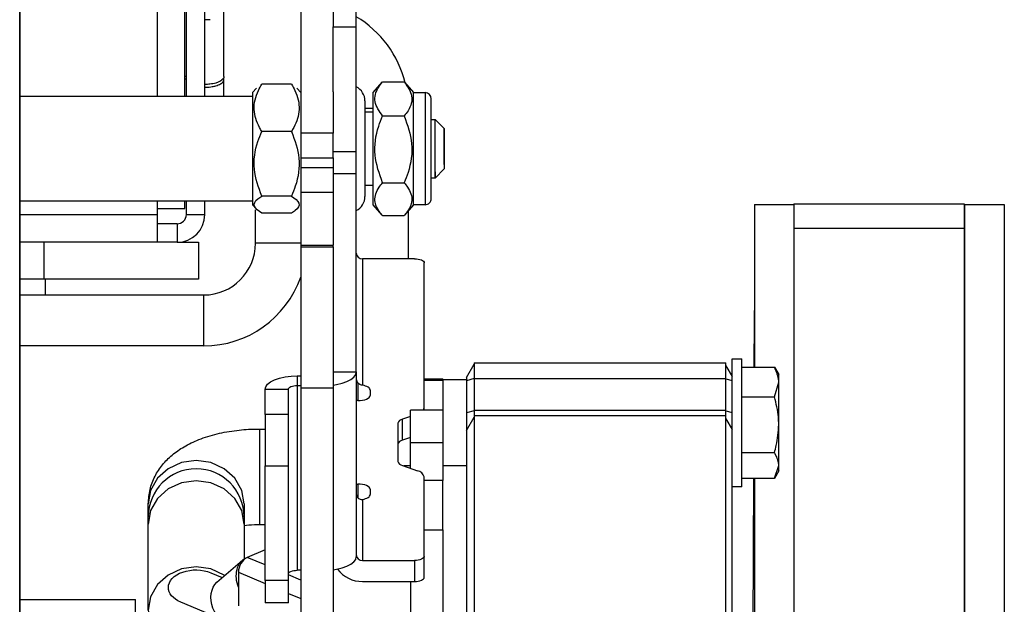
# Model space of a CAD drawing. Header units: inches. Extents: x 170 to 284, y 215 to 248.
# Tile 904 of 1056: x 227.2335 to 227.3411, y 245.1368 to 245.2006. Entities that reach past the tile are written whole.
import ezdxf

# ---------------------------------------------------------------- set-up
doc = ezdxf.new("R2010")
doc.units = ezdxf.units.IN
doc.header["$LTSCALE"] = 0.25
doc.header["$MEASUREMENT"] = 0
doc.layers.add('LH TOP OF HOOD', color=7, linetype='Continuous')

msp = doc.modelspace()

# ---------------------------------------------------------------- linework, layer by layer
at = {"layer": 'LH TOP OF HOOD'}
for p, q in [((227.2485510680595, 245.2654565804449), (227.2485510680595, 245.1922776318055)), ((227.2515800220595, 245.1922776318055), (227.2515800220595, 245.2654565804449)), ((227.2517486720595, 245.1922776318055), (227.2517486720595, 245.2654565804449)), ((227.2537657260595, 245.1922776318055), (227.2537657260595, 245.2654565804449)), ((227.2558569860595, 245.194442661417), (227.2558569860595, 245.2047988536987)), ((227.2335445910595, 244.9916141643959), (227.2335445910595, 245.2032667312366)), ((227.2335445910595, 245.2032667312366), (227.2335445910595, 244.9850336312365)), ((227.2642388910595, 245.2036422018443), (227.2642388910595, 245.188239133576)), ((227.2677805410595, 245.202250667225), (227.2677805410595, 245.1998714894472)), ((227.2703102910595, 245.1998714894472), (227.2703102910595, 245.202250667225)), ((227.2543648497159, 245.2006348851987), (227.2537657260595, 245.2006348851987)), ((227.2677805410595, 245.1998714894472), (227.2703102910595, 245.1998714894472)), ((227.2677805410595, 245.192771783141), (227.2677805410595, 245.1998714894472)), ((227.2703102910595, 245.1862099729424), (227.2703102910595, 245.1998714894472)), ((227.2515800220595, 245.194449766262), (227.2517486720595, 245.194449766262)), ((227.2517486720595, 245.1941438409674), (227.2515800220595, 245.1941438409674)), ((227.2558569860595, 245.1941509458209), (227.2558569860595, 245.1941367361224)), ((227.2558569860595, 245.1922776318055), (227.2558569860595, 245.1941367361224)), ((227.2632269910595, 245.1935965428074), (227.2599889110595, 245.1935965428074)), ((227.2721654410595, 245.1926657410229), (227.2731360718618, 245.1937981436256)), ((227.2731773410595, 245.1938457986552), (227.2755384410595, 245.1938457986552)), ((227.2755797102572, 245.1937981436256), (227.2765503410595, 245.1926657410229)), ((227.2335445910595, 245.1922776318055), (227.2589770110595, 245.1922776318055)), ((227.2335445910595, 245.1922776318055), (227.2589770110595, 245.1922776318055)), ((227.2589770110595, 245.1926657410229), (227.2593918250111, 245.1931496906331)), ((227.2589770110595, 245.1926657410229), (227.2593918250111, 245.1931496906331)), ((227.2589770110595, 245.1926657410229), (227.2589770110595, 245.1908704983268)), ((227.26382186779, 245.1931522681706), (227.2642388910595, 245.1926657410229)), ((227.26382186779, 245.1931522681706), (227.2642388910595, 245.1926657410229)), ((227.2677805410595, 245.192771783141), (227.2677805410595, 245.188239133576)), ((227.2721654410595, 245.180421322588), (227.2721654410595, 245.1926657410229)), ((227.2765503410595, 245.1926657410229), (227.2778152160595, 245.1926657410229)), ((227.2765503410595, 245.180421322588), (227.2765503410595, 245.1926657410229)), ((227.2778152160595, 245.1926657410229), (227.2778152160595, 245.180421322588)), ((227.2712547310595, 245.1917548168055), (227.2712547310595, 245.1813322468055)), ((227.2784898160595, 245.181095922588), (227.2784898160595, 245.1919911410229)), ((227.2589770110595, 245.1908704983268), (227.2589770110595, 245.180421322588)), ((227.2721654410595, 245.1909319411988), (227.2712547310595, 245.1909319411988)), ((227.2712547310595, 245.1905574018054), (227.2721654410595, 245.1905574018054)), ((227.2731773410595, 245.1901212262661), (227.2755384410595, 245.1901212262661)), ((227.2784898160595, 245.1897478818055), (227.2789114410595, 245.1897478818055)), ((227.2784898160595, 245.1897478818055), (227.2789114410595, 245.1897478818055)), ((227.2789114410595, 245.1897478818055), (227.2799233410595, 245.1887359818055)), ((227.2789114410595, 245.1897478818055), (227.2799233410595, 245.1887359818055)), ((227.2789114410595, 245.1833391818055), (227.2789114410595, 245.1897478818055)), ((227.2632269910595, 245.1884302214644), (227.2599889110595, 245.1884302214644)), ((227.2677805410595, 245.188239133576), (227.2642388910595, 245.188239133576)), ((227.2642388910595, 245.188239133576), (227.2642388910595, 245.1855496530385)), ((227.2677805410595, 245.1855496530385), (227.2677805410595, 245.188239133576)), ((227.2799233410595, 245.1848213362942), (227.2799233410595, 245.1887359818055)), ((227.2799233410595, 245.1887359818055), (227.2799233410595, 245.1843510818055)), ((227.2703102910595, 245.1862099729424), (227.2677805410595, 245.1862099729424)), ((227.2703102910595, 245.1838307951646), (227.2703102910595, 245.1862099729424)), ((227.2642388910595, 245.1855496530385), (227.2677805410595, 245.1855496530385)), ((227.2642388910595, 245.1855496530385), (227.2642388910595, 245.1844797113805)), ((227.2677805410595, 245.1855496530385), (227.2677805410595, 245.1844797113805)), ((227.2642388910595, 245.1844797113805), (227.2677805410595, 245.1844797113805)), ((227.2642388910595, 245.1844797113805), (227.2642388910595, 245.181790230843)), ((227.2677805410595, 245.1844797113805), (227.2677805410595, 245.181790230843)), ((227.2677805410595, 245.1838307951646), (227.2703102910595, 245.1838307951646)), ((227.2703102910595, 245.1621605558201), (227.2703102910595, 245.1838307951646)), ((227.2799233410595, 245.1843510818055), (227.2789114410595, 245.1833391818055)), ((227.2799233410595, 245.1843510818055), (227.2789114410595, 245.1833391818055)), ((227.2789114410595, 245.1840264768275), (227.2789114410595, 245.1833391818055)), ((227.2721654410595, 245.1825296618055), (227.2712547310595, 245.1825296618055)), ((227.2731773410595, 245.1828189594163), (227.2755384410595, 245.1828189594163)), ((227.2789114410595, 245.1833391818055), (227.2784898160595, 245.1833391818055)), ((227.2789114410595, 245.1833391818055), (227.2784898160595, 245.1833391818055)), ((227.2642388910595, 245.181790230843), (227.2677805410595, 245.181790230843)), ((227.2642388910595, 245.181790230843), (227.2642388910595, 245.176026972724)), ((227.2677805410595, 245.181790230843), (227.2677805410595, 245.176026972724)), ((227.2589770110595, 245.1808094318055), (227.2335445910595, 245.1808094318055)), ((227.2589770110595, 245.1808094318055), (227.2335445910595, 245.1808094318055)), ((227.2485510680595, 245.1808094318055), (227.2485510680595, 245.1800258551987)), ((227.2515800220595, 245.1800258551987), (227.2515800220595, 245.1808094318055)), ((227.2517486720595, 245.1793512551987), (227.2517486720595, 245.1808094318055)), ((227.2537657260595, 245.1793512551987), (227.2537657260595, 245.1808094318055)), ((227.2593918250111, 245.1799373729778), (227.2589770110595, 245.180421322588)), ((227.2593918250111, 245.1799373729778), (227.2589770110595, 245.180421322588)), ((227.2632269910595, 245.1813772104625), (227.2599889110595, 245.1813772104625)), ((227.2731360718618, 245.1792889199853), (227.2721654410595, 245.180421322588)), ((227.2765503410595, 245.180421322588), (227.2755797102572, 245.1792889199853)), ((227.2778152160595, 245.180421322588), (227.2765503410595, 245.180421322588)), ((227.3137983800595, 245.1804542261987), (227.3180989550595, 245.1804542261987)), ((227.3137983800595, 245.1804542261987), (227.3137983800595, 245.162686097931)), ((227.3180989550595, 245.1805354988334), (227.3367179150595, 245.1805354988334)), ((227.3180989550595, 245.1805354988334), (227.3180989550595, 245.1778840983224)), ((227.3367179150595, 245.1805354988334), (227.3367179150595, 245.1778840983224)), ((227.3367179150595, 245.1804521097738), (227.3367516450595, 245.1804542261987)), ((227.3367516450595, 245.1804542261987), (227.3410859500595, 245.1804542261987)), ((227.3367516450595, 245.1804542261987), (227.3367516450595, 245.1228206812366)), ((227.3410859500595, 245.1804542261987), (227.3410859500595, 245.1270369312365)), ((227.2335445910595, 245.1793512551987), (227.2485510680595, 245.1793512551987)), ((227.2485510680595, 245.1800258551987), (227.2485510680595, 245.1793512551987)), ((227.2485510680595, 245.1800258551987), (227.2515800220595, 245.1800258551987)), ((227.2485510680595, 245.1793512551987), (227.2485510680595, 245.1763223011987)), ((227.2517486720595, 245.1793512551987), (227.2537657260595, 245.1793512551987)), ((227.2592974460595, 245.176218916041), (227.2592974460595, 245.1798808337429)), ((227.2632269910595, 245.1794905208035), (227.2599889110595, 245.1794905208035)), ((227.2638751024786, 245.179996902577), (227.26382186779, 245.1799347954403)), ((227.2638751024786, 245.179996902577), (227.26382186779, 245.1799347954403)), ((227.2759830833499, 245.1797595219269), (227.2759830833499, 245.1745208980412)), ((227.2507367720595, 245.1783393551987), (227.2485510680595, 245.1783393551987)), ((227.2507367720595, 245.1783393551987), (227.2507367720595, 245.1763223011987)), ((227.2731773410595, 245.1792412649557), (227.2755384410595, 245.1792412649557)), ((227.3180989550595, 245.1778840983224), (227.3367179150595, 245.1778840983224)), ((227.3180989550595, 245.1778840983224), (227.3180989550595, 245.1221989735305)), ((227.3367179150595, 245.1778840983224), (227.3367179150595, 245.1221989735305)), ((227.2485510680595, 245.1763223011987), (227.2335445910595, 245.1763223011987)), ((227.2362058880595, 245.1722881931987), (227.2362058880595, 245.1763223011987)), ((227.2507367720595, 245.1763223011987), (227.2485510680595, 245.1763223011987)), ((227.2507367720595, 245.1763223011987), (227.2530708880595, 245.1763223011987)), ((227.2530708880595, 245.1763223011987), (227.2530708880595, 245.1722881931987)), ((227.2642388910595, 245.176218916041), (227.2592974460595, 245.176218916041)), ((227.2642388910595, 245.176026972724), (227.2677805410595, 245.176026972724)), ((227.2642388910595, 245.176026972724), (227.2642388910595, 245.1758373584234)), ((227.2677805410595, 245.1758373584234), (227.2677805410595, 245.176026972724)), ((227.2642388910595, 245.1758373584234), (227.2677805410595, 245.1758373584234)), ((227.2642388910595, 245.1758373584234), (227.2642388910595, 245.1604342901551)), ((227.2677805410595, 245.1758373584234), (227.2677805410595, 245.1604342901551)), ((227.2766768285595, 245.1745208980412), (227.2709848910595, 245.1745208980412)), ((227.2709848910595, 245.1745208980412), (227.2709848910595, 245.160706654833)), ((227.2777308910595, 245.1582603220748), (227.2777308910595, 245.1740754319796)), ((227.2362058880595, 245.1722881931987), (227.2335445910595, 245.1722881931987)), ((227.2530708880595, 245.1722881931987), (227.2362058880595, 245.1722881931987)), ((227.2363104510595, 245.1722881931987), (227.2363104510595, 245.170569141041)), ((227.2335445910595, 245.170569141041), (227.2536476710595, 245.170569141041)), ((227.2536476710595, 245.165003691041), (227.2536476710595, 245.170569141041)), ((227.3137737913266, 245.168857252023), (227.3137693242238, 245.1678416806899)), ((227.3137693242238, 245.1678416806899), (227.3137462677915, 245.162686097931)), ((227.2536476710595, 245.165003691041), (227.2335445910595, 245.165003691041)), ((227.2831951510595, 245.1631699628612), (227.3106851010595, 245.1631699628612)), ((227.2831951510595, 245.1631699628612), (227.2831951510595, 245.1614627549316)), ((227.3106851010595, 245.1614627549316), (227.3106851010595, 245.1631699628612)), ((227.3113597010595, 245.1635974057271), (227.3124053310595, 245.1635974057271)), ((227.3113597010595, 245.1616642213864), (227.3113597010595, 245.1635974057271)), ((227.3124053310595, 245.156329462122), (227.3124053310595, 245.1635974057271)), ((227.2677805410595, 245.1621605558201), (227.2703102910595, 245.1621605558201)), ((227.2703102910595, 245.1621605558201), (227.2703102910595, 245.1419845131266)), ((227.2823519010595, 245.1615407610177), (227.2831951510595, 245.1630013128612)), ((227.3106851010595, 245.1628326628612), (227.3113597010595, 245.1616642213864)), ((227.3124053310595, 245.162686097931), (227.3159829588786, 245.162686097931)), ((227.3159800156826, 245.1626962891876), (227.3164529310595, 245.1618771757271)), ((227.3159829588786, 245.162686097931), (227.3160258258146, 245.1625574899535)), ((227.2638678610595, 245.161747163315), (227.2638678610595, 245.1606780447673)), ((227.2638678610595, 245.161747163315), (227.2642388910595, 245.161747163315)), ((227.2777308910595, 245.1614118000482), (227.2797546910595, 245.1614118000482)), ((227.2777308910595, 245.161253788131), (227.2797546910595, 245.161253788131)), ((227.2797546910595, 245.161253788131), (227.2797546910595, 245.1614118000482)), ((227.2797546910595, 245.1613374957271), (227.2823519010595, 245.1613374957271)), ((227.2797546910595, 245.161253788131), (227.2797546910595, 245.1579886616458)), ((227.2823519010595, 245.1615407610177), (227.2823519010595, 245.1612078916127)), ((227.2831951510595, 245.161436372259), (227.2823519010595, 245.1612078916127)), ((227.2823519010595, 245.1612078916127), (227.2823519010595, 245.1577017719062)), ((227.2831951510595, 245.1614627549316), (227.3106851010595, 245.1614627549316)), ((227.2831951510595, 245.1614627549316), (227.2831951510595, 245.157956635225)), ((227.3106851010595, 245.157956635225), (227.3106851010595, 245.1614627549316)), ((227.3106851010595, 245.1614099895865), (227.3113597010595, 245.1612272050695)), ((227.3113597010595, 245.1612272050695), (227.3113597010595, 245.1616642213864)), ((227.3113597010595, 245.1585655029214), (227.3113597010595, 245.1612272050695)), ((227.3159829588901, 245.1594352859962), (227.3164529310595, 245.1610606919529)), ((227.3164529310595, 245.1610606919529), (227.3164529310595, 245.1618771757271)), ((227.3164529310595, 245.1563998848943), (227.3164529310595, 245.1610606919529)), ((227.2603599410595, 245.1602646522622), (227.2628896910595, 245.1602646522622)), ((227.2603599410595, 245.1575272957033), (227.2603599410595, 245.1602646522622)), ((227.2628896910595, 245.1575272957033), (227.2628896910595, 245.1602646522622)), ((227.2638678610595, 245.1606780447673), (227.2638678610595, 245.1405020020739)), ((227.2638678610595, 245.1606780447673), (227.2642388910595, 245.1606780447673)), ((227.2642388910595, 245.1604342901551), (227.2677805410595, 245.1604342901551)), ((227.2642388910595, 245.1604342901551), (227.2642388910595, 245.1281146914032)), ((227.2677805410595, 245.1604342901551), (227.2677805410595, 245.1281146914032)), ((227.2704789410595, 245.1609552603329), (227.2704789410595, 245.1590376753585)), ((227.2718281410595, 245.160178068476), (227.2718281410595, 245.1596078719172)), ((227.2704789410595, 245.1590376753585), (227.2703102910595, 245.1590376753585)), ((227.3124053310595, 245.1594352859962), (227.3159829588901, 245.1594352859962)), ((227.2797546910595, 245.1579886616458), (227.2762130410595, 245.1579886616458)), ((227.2762130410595, 245.1544249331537), (227.2762130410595, 245.1579886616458)), ((227.2777308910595, 245.1579886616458), (227.2777308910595, 245.1582603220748)), ((227.2797546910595, 245.1579886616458), (227.2797546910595, 245.1544249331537)), ((227.2831951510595, 245.1579302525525), (227.2823519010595, 245.1577017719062)), ((227.3106851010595, 245.157956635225), (227.2831951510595, 245.157956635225)), ((227.2831951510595, 245.157956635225), (227.2831951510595, 245.1573939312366)), ((227.3106851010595, 245.1573939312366), (227.3106851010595, 245.157956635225)), ((227.3106851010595, 245.1579038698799), (227.3113597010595, 245.1577210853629)), ((227.3113597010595, 245.157300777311), (227.3113597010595, 245.1585655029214)), ((227.2628896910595, 245.1575272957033), (227.2603599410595, 245.1575272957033)), ((227.2603599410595, 245.1575272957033), (227.2603599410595, 245.1519242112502)), ((227.2628896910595, 245.1519242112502), (227.2628896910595, 245.1575272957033)), ((227.2762130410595, 245.1573066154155), (227.2753457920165, 245.1569990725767)), ((227.2753457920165, 245.1547063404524), (227.2753457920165, 245.1569990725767)), ((227.2823519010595, 245.1577017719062), (227.2823519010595, 245.1557647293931)), ((227.2823519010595, 245.1557647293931), (227.2831951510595, 245.1572252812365)), ((227.2831951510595, 245.1573939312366), (227.3106851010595, 245.1573939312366)), ((227.2831951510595, 245.1573939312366), (227.2831951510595, 245.0758616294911)), ((227.3106851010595, 245.0758616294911), (227.3106851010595, 245.1573939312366)), ((227.3106851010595, 245.1570566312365), (227.3113597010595, 245.1558881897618)), ((227.3113597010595, 245.1558881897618), (227.3113597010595, 245.157300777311)), ((227.2597795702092, 245.1559312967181), (227.2603599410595, 245.1559312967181)), ((227.2597795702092, 245.1484936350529), (227.2597795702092, 245.1559312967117)), ((227.2748638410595, 245.1565622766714), (227.2748638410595, 245.1523899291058)), ((227.2823519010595, 245.1557647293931), (227.2823519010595, 245.0763327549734)), ((227.3113597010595, 245.0762970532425), (227.3113597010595, 245.1558881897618)), ((227.3124053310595, 245.1496331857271), (227.3124053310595, 245.156329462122)), ((227.3164529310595, 245.151954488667), (227.3164529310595, 245.1563998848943)), ((227.2762130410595, 245.1550138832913), (227.2753457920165, 245.1547063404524)), ((227.2797546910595, 245.1544249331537), (227.2762130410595, 245.1544249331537)), ((227.2762130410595, 245.1516455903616), (227.2762130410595, 245.1544249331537)), ((227.2797546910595, 245.1544249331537), (227.2797546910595, 245.15029801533)), ((227.3124053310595, 245.1533644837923), (227.3159829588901, 245.1533644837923)), ((227.2603599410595, 245.1519242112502), (227.2628896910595, 245.1519242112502)), ((227.2603599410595, 245.1393906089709), (227.2603599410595, 245.1519242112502)), ((227.2628896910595, 245.1393906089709), (227.2628896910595, 245.1519242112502)), ((227.2753457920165, 245.1519531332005), (227.2769778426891, 245.1513743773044)), ((227.2762130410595, 245.1518930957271), (227.2755150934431, 245.1518930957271)), ((227.2823519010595, 245.1518930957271), (227.2797546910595, 245.1518930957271)), ((227.3164529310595, 245.1513534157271), (227.3159800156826, 245.1505343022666)), ((227.3159829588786, 245.1505444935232), (227.3164529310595, 245.151954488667)), ((227.3164529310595, 245.1513534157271), (227.3164529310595, 245.151954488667)), ((227.2777308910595, 245.1420212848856), (227.2777308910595, 245.1506918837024)), ((227.2797546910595, 245.15029801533), (227.2777308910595, 245.15029801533)), ((227.2797546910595, 245.144919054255), (227.2797546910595, 245.15029801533)), ((227.3124053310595, 245.1505444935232), (227.3159829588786, 245.1505444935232)), ((227.3136919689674, 245.1505444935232), (227.3135288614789, 245.1140724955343)), ((227.3137983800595, 245.1505444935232), (227.3137983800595, 245.1046908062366)), ((227.2703102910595, 245.1499145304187), (227.2704789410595, 245.1499145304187)), ((227.2704789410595, 245.1499145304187), (227.2704789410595, 245.1484109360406)), ((227.2718281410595, 245.1493443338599), (227.2718281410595, 245.1487741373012)), ((227.3124053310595, 245.1496331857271), (227.3113597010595, 245.1496331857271)), ((227.2597795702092, 245.1454750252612), (227.2597795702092, 245.1484936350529)), ((227.2709848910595, 245.1482455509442), (227.2709848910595, 245.1415758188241)), ((227.2475908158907, 245.1463562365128), (227.2475908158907, 245.1477614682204)), ((227.2580471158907, 245.1477614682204), (227.2580471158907, 245.1463562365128)), ((227.2475908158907, 245.1455480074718), (227.2475908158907, 245.1463562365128)), ((227.2580471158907, 245.1463562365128), (227.2580471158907, 245.1455480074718)), ((227.2475908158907, 245.1361464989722), (227.2475908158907, 245.1455480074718)), ((227.2580471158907, 245.1455480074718), (227.2580471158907, 245.1417284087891)), ((227.2603599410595, 245.1454749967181), (227.2597795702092, 245.1454749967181)), ((227.2777308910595, 245.144919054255), (227.2797546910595, 245.144919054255)), ((227.2797546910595, 245.144919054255), (227.2797546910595, 245.1356984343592)), ((227.2603599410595, 245.1427371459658), (227.2583981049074, 245.1419080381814)), ((227.2603599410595, 245.141078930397), (227.2583981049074, 245.1419080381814)), ((227.2777308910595, 245.1397285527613), (227.2777308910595, 245.1420212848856)), ((227.2550946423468, 245.1392051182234), (227.2578624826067, 245.1415945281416)), ((227.2709848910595, 245.1415758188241), (227.2766768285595, 245.1415758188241)), ((227.2766768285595, 245.1415758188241), (227.2766768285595, 245.1392830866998)), ((227.254409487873, 245.1402238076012), (227.2556616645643, 245.1396946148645)), ((227.2574440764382, 245.1402820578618), (227.2574440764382, 245.136613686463)), ((227.2574440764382, 245.1402820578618), (227.2603599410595, 245.1390497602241)), ((227.2642388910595, 245.1394396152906), (227.2628896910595, 245.1400098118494)), ((227.2642388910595, 245.1405020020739), (227.2638678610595, 245.1405020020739)), ((227.2628896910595, 245.1393906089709), (227.2603599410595, 245.1393906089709)), ((227.2603599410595, 245.1393906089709), (227.2603599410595, 245.1369562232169)), ((227.2628896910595, 245.1369562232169), (227.2628896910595, 245.1393906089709)), ((227.2709848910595, 245.1392830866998), (227.2766768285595, 245.1392830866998)), ((227.2762130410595, 245.1392830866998), (227.2762130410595, 245.1356984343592)), ((227.2335445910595, 245.1373245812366), (227.2461933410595, 245.1373245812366)), ((227.2335445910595, 245.1373245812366), (227.2461933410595, 245.1373245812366)), ((227.2461933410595, 245.1335127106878), (227.2461933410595, 245.1373245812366)), ((227.2628896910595, 245.1379806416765), (227.2642388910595, 245.1374104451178)), ((227.2557436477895, 245.1350826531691), (227.251126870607, 245.1370337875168)), ((227.2628896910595, 245.1369562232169), (227.2603599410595, 245.1369562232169))]:
    msp.add_line(p, q, dxfattribs=at)
at = {"layer": 'LH TOP OF HOOD', "flags": 128}
for points in [[(227.2766768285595, 245.1745208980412), (227.276882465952, 245.1745123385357), (227.2770802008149, 245.1744869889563), (227.2772624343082, 245.1744458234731), (227.277422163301, 245.1743904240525), (227.2775532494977, 245.1743229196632), (227.2776506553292, 245.1742459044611), (227.2777106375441, 245.174162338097), (227.2777308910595, 245.1740754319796)], [(227.3137737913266, 245.168857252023), (227.3137891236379, 245.1688691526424), (227.3137983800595, 245.1688722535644)], [(227.3137693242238, 245.1678416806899), (227.3137866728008, 245.1678820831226), (227.3137983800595, 245.1678937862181)], [(227.2677805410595, 245.1607368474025), (227.2681447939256, 245.1607908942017), (227.2687512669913, 245.1609278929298), (227.2692828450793, 245.1611122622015), (227.2697190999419, 245.1613369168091), (227.2700432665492, 245.1615932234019), (227.2702428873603, 245.1618713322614), (227.2703102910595, 245.1621605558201)], [(227.2603599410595, 245.1602646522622), (227.2604273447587, 245.1605538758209), (227.2606269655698, 245.1608319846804), (227.2609511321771, 245.1610882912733), (227.2613873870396, 245.1613129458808), (227.2619189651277, 245.1614973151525), (227.2625254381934, 245.1616343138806), (227.2631834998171, 245.1617186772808), (227.2638678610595, 245.161747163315)], [(227.2628896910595, 245.1602646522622), (227.2629084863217, 245.1603453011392), (227.2629641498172, 245.160422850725), (227.2630545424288, 245.1604943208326), (227.2631761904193, 245.1605569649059), (227.2633244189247, 245.1606083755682), (227.2634935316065, 245.1606465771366), (227.2636770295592, 245.1606701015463), (227.2638678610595, 245.1606780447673)], [(227.2718281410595, 245.160178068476), (227.2718133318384, 245.1602623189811), (227.271769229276, 245.1603447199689), (227.271696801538, 245.1604234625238), (227.2715976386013, 245.1604968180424), (227.2714739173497, 245.1605631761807), (227.2713283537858, 245.1606210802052), (227.2711641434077, 245.1606692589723), (227.2709848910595, 245.160706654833)], [(227.2704789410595, 245.1590376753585), (227.270742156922, 245.1590486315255), (227.2709952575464, 245.1590810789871), (227.2712285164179, 245.1591337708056), (227.2714329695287, 245.1592046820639), (227.2716007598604, 245.1592910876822), (227.2717254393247, 245.159389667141), (227.2718022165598, 245.159496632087), (227.2718281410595, 245.1596078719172)], [(227.2580471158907, 245.1477614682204), (227.2577912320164, 245.1492256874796), (227.2570486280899, 245.1505465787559), (227.2558919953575, 245.1515948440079), (227.2544345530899, 245.1522678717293), (227.2528189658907, 245.1524997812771), (227.2512033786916, 245.1522678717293), (227.2497459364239, 245.1515948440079), (227.2485893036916, 245.1505465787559), (227.2478466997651, 245.1492256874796), (227.2475908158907, 245.1477614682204), (227.2475908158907, 245.1477614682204)], [(227.2580471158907, 245.1455480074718), (227.2577912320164, 245.147012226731), (227.2570486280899, 245.1483331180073), (227.2558919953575, 245.1493813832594), (227.2544345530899, 245.1500544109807), (227.2528189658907, 245.1502863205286), (227.2512033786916, 245.1500544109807), (227.249745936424, 245.1493813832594), (227.2485893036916, 245.1483331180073), (227.2478466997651, 245.147012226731), (227.2475908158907, 245.1455480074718), (227.2475908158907, 245.1455480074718)], [(227.2718281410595, 245.1493443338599), (227.2718022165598, 245.1494555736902), (227.2717254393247, 245.1495625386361), (227.2716007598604, 245.1496611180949), (227.2714329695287, 245.1497475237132), (227.2712285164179, 245.1498184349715), (227.2709952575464, 245.14987112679), (227.270742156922, 245.1499035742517), (227.2704789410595, 245.1499145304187)], [(227.2709848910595, 245.1482455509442), (227.2711641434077, 245.1482829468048), (227.2713283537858, 245.148331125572), (227.2714739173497, 245.1483890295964), (227.2715976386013, 245.1484553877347), (227.271696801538, 245.1485287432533), (227.271769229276, 245.1486074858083), (227.2718133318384, 245.1486898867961), (227.2718281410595, 245.1487741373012)], [(227.2677805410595, 245.1405608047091), (227.2681447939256, 245.1406148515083), (227.2687512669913, 245.1407518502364), (227.2692828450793, 245.140936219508), (227.2697190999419, 245.1411608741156), (227.2700432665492, 245.1414171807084), (227.2702428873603, 245.1416952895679), (227.2703102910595, 245.1419845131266)], [(227.2777308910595, 245.1420212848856), (227.2777106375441, 245.1419343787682), (227.2776506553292, 245.1418508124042), (227.2775532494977, 245.141773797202), (227.277422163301, 245.1417062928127), (227.2772624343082, 245.1416508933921), (227.2770802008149, 245.1416097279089), (227.276882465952, 245.1415843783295), (227.2766768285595, 245.1415758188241)], [(227.2559484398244, 245.1399421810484), (227.2558919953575, 245.1399798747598), (227.2544345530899, 245.1406529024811), (227.2528189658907, 245.140884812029), (227.2512033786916, 245.1406529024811), (227.249745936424, 245.1399798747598), (227.2485893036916, 245.1389316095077), (227.2478466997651, 245.1376107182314), (227.2475908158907, 245.1361464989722), (227.2478466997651, 245.134682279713), (227.2484728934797, 245.1335127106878)], [(227.2628896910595, 245.1400886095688), (227.2629084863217, 245.1401692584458), (227.2629641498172, 245.1402468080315), (227.2630545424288, 245.1403182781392), (227.2631761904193, 245.1403809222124), (227.2633244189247, 245.1404323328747), (227.2634935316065, 245.1404705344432), (227.2636770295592, 245.1404940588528), (227.2638678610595, 245.1405020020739)], [(227.2766768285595, 245.1392830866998), (227.276882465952, 245.1392916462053), (227.2770802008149, 245.1393169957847), (227.2772624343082, 245.1393581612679), (227.277422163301, 245.1394135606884), (227.2775532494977, 245.1394810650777), (227.2776506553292, 245.1395580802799), (227.2777106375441, 245.1396416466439), (227.2777308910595, 245.1397285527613)]]:
    msp.add_lwpolyline(points, dxfattribs=at)
at = {"layer": 'LH TOP OF HOOD'}
for centre, radius, start, end in [((227.2642833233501, 245.1909319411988), 0.01169975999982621, 13.79169799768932, 58.99345333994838), ((227.2695176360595, 245.1917548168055), 0.001737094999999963, 0, 62.85070258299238), ((227.2778152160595, 245.1919911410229), 0.0006745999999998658, 0, 90), ((227.2695176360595, 245.1813322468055), 0.001737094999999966, 297.149297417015, 0), ((227.2778152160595, 245.181095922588), 0.0006745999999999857, 269.9999999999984, 0), ((227.2507367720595, 245.1793512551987), 0.003028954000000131, 269.9999999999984, 359.9999999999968), ((227.2507367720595, 245.1793512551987), 0.001011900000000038, 269.9999999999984, 0), ((227.2536476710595, 245.176218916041), 0.005649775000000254, 269.9999999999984, 359.9999999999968), ((227.2709547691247, 245.1751655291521), 0.0006453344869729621, 182.9521409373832, 272.675336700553), ((227.2536476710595, 245.176218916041), 0.01121522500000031, 269.9999999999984, 340.7973053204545), ((227.2708903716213, 245.1613642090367), 0.0005800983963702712, 180.4492822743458, 224.8266660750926), ((227.2772791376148, 245.1582728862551), 0.0004519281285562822, 321.029843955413, 358.4068987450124), ((227.2754401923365, 245.1564106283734), 0.0005959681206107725, 99.11393837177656, 165.2585839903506), ((227.2754401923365, 245.1541178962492), 0.0005959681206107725, 99.11393837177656, 165.2585839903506), ((227.2754401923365, 245.1525415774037), 0.0005959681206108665, 194.7414160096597, 260.8860616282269), ((227.2528189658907, 245.1463562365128), 0.005228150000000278, 3.256887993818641e-12, 179.9999999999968), ((227.2768303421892, 245.1504549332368), 0.0009312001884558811, 14.74141600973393, 80.88606162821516), ((227.2708903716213, 245.1488198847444), 0.0005800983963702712, 180.4492822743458, 224.8266660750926), ((227.2592771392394, 245.1402993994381), 0.001833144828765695, 118.6542253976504, 180.5420269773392), ((227.2709547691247, 245.1422204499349), 0.0006453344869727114, 182.9521409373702, 272.6753367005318), ((227.2709241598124, 245.1425498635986), 0.003267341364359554, 215.7964656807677, 271.0650385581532)]:
    msp.add_arc(centre, radius, start, end, dxfattribs=at)
at = {"layer": 'LH TOP OF HOOD', "extrusion": (0, 0, -1)}
for centre, major_axis, ratio, start_param, end_param in [((227.2588154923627, 245.1396322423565), (-0.0003539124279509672, 0.002248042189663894), 0.7005003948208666, 4.378043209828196, 6.13314722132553), ((227.25276817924, 245.138628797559), (-0.002981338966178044, 0), 0.6408563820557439, 0, 2.153792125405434), ((227.25276817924, 245.138628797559), (-0.002981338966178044, 0), 0.6408563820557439, 5.29538477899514, 6.283185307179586), ((227.2560476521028, 245.1372428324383), (-0.0003539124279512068, 0.002248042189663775), 0.7005003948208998, 2.969147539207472, 5.872634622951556)]:
    msp.add_ellipse(centre, major_axis=major_axis, ratio=ratio, start_param=start_param, end_param=end_param, dxfattribs=at)
at = {"layer": 'LH TOP OF HOOD'}
for points, knots in [([(227.2558569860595, 245.194442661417), (227.2558557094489, 245.194420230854), (227.2558488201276, 245.1942991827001), (227.2557162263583, 245.1940815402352), (227.2553718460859, 245.1938608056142), (227.2549043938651, 245.1936910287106), (227.2543786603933, 245.1935822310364), (227.2539548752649, 245.1935680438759), (227.2537657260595, 245.1935617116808)], [0, 0, 0, 0, 0.04882885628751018, 0.2635084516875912, 0.4781533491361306, 0.6125143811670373, 0.8270524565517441, 1, 1, 1, 1]), ([(227.2558569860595, 245.1941509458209), (227.2558594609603, 245.1942024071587), (227.2558623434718, 245.1942623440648), (227.2558132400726, 245.1943175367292), (227.2558062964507, 245.194325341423)], [0, 0, 0, 0, 0.8585918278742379, 1, 1, 1, 1]), ([(227.2537657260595, 245.1932557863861), (227.2538082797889, 245.1932561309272), (227.2540847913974, 245.1932583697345), (227.2545062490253, 245.1933010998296), (227.2550478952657, 245.1934264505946), (227.2554921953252, 245.1936117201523), (227.2558034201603, 245.1938691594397), (227.2558401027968, 245.1940523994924), (227.2558569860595, 245.1941367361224)], [0, 0, 0, 0, 0.0390232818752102, 0.2535709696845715, 0.3877987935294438, 0.6024024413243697, 0.8170048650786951, 1, 1, 1, 1]), ([(227.2599889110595, 245.1884302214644), (227.2599042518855, 245.1885755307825), (227.2594622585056, 245.1893341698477), (227.2589540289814, 245.1908551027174), (227.259356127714, 245.1924906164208), (227.2598604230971, 245.1933719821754), (227.2599889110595, 245.1935965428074)], [0, 0, 0, 0, 0.08872718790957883, 0.4632318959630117, 0.8632384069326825, 1, 1, 1, 1]), ([(227.2599889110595, 245.1884302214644), (227.2599042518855, 245.1885755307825), (227.2594622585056, 245.1893341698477), (227.2589540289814, 245.1908551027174), (227.259356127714, 245.1924906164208), (227.2598604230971, 245.1933719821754), (227.2599889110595, 245.1935965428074)], [0, 0, 0, 0, 0.08872718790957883, 0.4632318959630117, 0.8632384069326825, 1, 1, 1, 1]), ([(227.2632269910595, 245.1935965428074), (227.2633554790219, 245.1933719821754), (227.2638597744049, 245.1924906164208), (227.2642618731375, 245.1908551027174), (227.2637536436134, 245.1893341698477), (227.2633116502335, 245.1885755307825), (227.2632269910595, 245.1884302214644)], [0, 0, 0, 0, 0.1367615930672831, 0.536768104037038, 0.9112728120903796, 0.9999999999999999, 0.9999999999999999, 0.9999999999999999, 0.9999999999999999]), ([(227.2632269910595, 245.1935965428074), (227.2633554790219, 245.1933719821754), (227.2638597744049, 245.1924906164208), (227.2642618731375, 245.1908551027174), (227.2637536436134, 245.1893341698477), (227.2633116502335, 245.1885755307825), (227.2632269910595, 245.1884302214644)], [0, 0, 0, 0, 0.1367615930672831, 0.536768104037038, 0.9112728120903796, 0.9999999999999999, 0.9999999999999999, 0.9999999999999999, 0.9999999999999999]), ([(227.2731773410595, 245.1901212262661), (227.2728208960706, 245.1906294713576), (227.2721038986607, 245.1916518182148), (227.2724874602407, 245.192967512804), (227.2730287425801, 245.1936566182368), (227.2731773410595, 245.1938457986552)], [0, 0, 0, 0, 0.4176583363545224, 0.8401294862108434, 1, 1, 1, 1]), ([(227.2755384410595, 245.1938457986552), (227.2758948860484, 245.1933375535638), (227.2766118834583, 245.1923152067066), (227.2762283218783, 245.1909995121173), (227.2756870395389, 245.1903104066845), (227.2755384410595, 245.1901212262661)], [0, 0, 0, 0, 0.4176583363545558, 0.8401294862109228, 1, 1, 1, 1]), ([(227.2731773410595, 245.1828189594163), (227.2728208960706, 245.1838154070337), (227.2721038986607, 245.1858197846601), (227.2724874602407, 245.1883992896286), (227.2730287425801, 245.1897503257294), (227.2731773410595, 245.1901212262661)], [0, 0, 0, 0, 0.4176583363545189, 0.8401294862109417, 1, 1, 1, 1]), ([(227.2755384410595, 245.1901212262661), (227.2758948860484, 245.1891247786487), (227.2766118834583, 245.1871204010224), (227.2762283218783, 245.1845408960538), (227.2756870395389, 245.183189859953), (227.2755384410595, 245.1828189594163)], [0, 0, 0, 0, 0.4176583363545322, 0.8401294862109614, 0.9999999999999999, 0.9999999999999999, 0.9999999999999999, 0.9999999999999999]), ([(227.2599889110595, 245.1813772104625), (227.2596324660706, 245.1823396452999), (227.2589154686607, 245.1842756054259), (227.2592990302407, 245.186767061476), (227.2598403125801, 245.1880719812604), (227.2599889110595, 245.1884302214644)], [0, 0, 0, 0, 0.4176583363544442, 0.8401294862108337, 1, 1, 1, 1]), ([(227.2599889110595, 245.1813772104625), (227.2596324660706, 245.1823396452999), (227.2589154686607, 245.1842756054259), (227.2592990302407, 245.186767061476), (227.2598403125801, 245.1880719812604), (227.2599889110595, 245.1884302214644)], [0, 0, 0, 0, 0.4176583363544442, 0.8401294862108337, 1, 1, 1, 1]), ([(227.2632269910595, 245.1884302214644), (227.2635834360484, 245.187467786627), (227.2643004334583, 245.185531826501), (227.2639168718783, 245.1830403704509), (227.2633755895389, 245.1817354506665), (227.2632269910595, 245.1813772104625)], [0, 0, 0, 0, 0.4176583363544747, 0.840129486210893, 1, 1, 1, 1]), ([(227.2632269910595, 245.1884302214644), (227.2635834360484, 245.187467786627), (227.2643004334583, 245.185531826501), (227.2639168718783, 245.1830403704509), (227.2633755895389, 245.1817354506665), (227.2632269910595, 245.1813772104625)], [0, 0, 0, 0, 0.4176583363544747, 0.840129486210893, 1, 1, 1, 1]), ([(227.2731773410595, 245.1792412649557), (227.2730926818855, 245.1793418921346), (227.2726506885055, 245.1798672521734), (227.2721424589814, 245.18092050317), (227.272544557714, 245.1820531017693), (227.2730488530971, 245.1826634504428), (227.2731773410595, 245.1828189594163)], [0, 0, 0, 0, 0.08872718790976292, 0.4632318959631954, 0.8632384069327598, 1, 1, 1, 1]), ([(227.2755384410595, 245.1828189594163), (227.2756669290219, 245.1826634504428), (227.2761712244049, 245.1820531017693), (227.2765733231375, 245.18092050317), (227.2760650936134, 245.1798672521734), (227.2756231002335, 245.1793418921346), (227.2755384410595, 245.1792412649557)], [0, 0, 0, 0, 0.136761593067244, 0.536768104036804, 0.9112728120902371, 0.9999999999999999, 0.9999999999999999, 0.9999999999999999, 0.9999999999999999]), ([(227.2599889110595, 245.1794905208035), (227.2596324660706, 245.1797479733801), (227.2589154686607, 245.1802658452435), (227.2592990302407, 245.1809323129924), (227.2598403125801, 245.1812813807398), (227.2599889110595, 245.1813772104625)], [0, 0, 0, 0, 0.4176583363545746, 0.8401294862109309, 0.9999999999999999, 0.9999999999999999, 0.9999999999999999, 0.9999999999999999]), ([(227.2599889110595, 245.1794905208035), (227.2596324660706, 245.1797479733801), (227.2589154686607, 245.1802658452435), (227.2592990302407, 245.1809323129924), (227.2598403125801, 245.1812813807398), (227.2599889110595, 245.1813772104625)], [0, 0, 0, 0, 0.4176583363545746, 0.8401294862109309, 0.9999999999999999, 0.9999999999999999, 0.9999999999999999, 0.9999999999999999]), ([(227.2632269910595, 245.1813772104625), (227.2635834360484, 245.1811197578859), (227.2643004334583, 245.1806018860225), (227.2639168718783, 245.1799354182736), (227.2633755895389, 245.1795863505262), (227.2632269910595, 245.1794905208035)], [0, 0, 0, 0, 0.4176583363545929, 0.8401294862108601, 1, 1, 1, 1]), ([(227.2632269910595, 245.1813772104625), (227.2635834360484, 245.1811197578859), (227.2643004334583, 245.1806018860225), (227.2639168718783, 245.1799354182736), (227.2633755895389, 245.1795863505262), (227.2632269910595, 245.1794905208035)], [0, 0, 0, 0, 0.4176583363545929, 0.8401294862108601, 1, 1, 1, 1]), ([(227.3164529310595, 245.1610606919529), (227.31645246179, 245.1610992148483), (227.3164457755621, 245.1616480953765), (227.3162059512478, 245.1621859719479), (227.3159829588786, 245.162686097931)], [0, 0, 0, 0, 0.07018448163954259, 1, 1, 1, 1]), ([(227.2709848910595, 245.160706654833), (227.2709176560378, 245.1607219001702), (227.2707830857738, 245.1607524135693), (227.2706038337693, 245.1608424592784), (227.2705160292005, 245.1609217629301), (227.2704789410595, 245.1609552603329)], [0, 0, 0, 0, 0.3657824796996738, 0.7321101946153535, 1, 1, 1, 1]), ([(227.3164529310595, 245.1563998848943), (227.3164459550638, 245.1566758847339), (227.316419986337, 245.1577033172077), (227.3161675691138, 245.1587036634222), (227.3159829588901, 245.1594352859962)], [0, 0, 0, 0, 0.2686306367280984, 1, 1, 1, 1]), ([(227.2475908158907, 245.1477614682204), (227.2476282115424, 245.148287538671), (227.247702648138, 245.1493346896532), (227.248274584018, 245.1507872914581), (227.249107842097, 245.1520564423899), (227.2501890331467, 245.1531388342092), (227.2515216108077, 245.1540640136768), (227.2531531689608, 245.1548417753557), (227.2550808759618, 245.1554393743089), (227.257179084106, 245.1558098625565), (227.2587767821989, 245.1559244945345), (227.2596242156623, 245.155930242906), (227.2597795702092, 245.1559312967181)], [0, 0, 0, 0, 0.09664411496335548, 0.192371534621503, 0.2858943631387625, 0.3816173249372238, 0.4844765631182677, 0.5996430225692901, 0.72734203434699, 0.8557546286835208, 0.9735564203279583, 1, 1, 1, 1]), ([(227.3159829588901, 245.1533644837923), (227.3160539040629, 245.1536193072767), (227.3163293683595, 245.1546087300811), (227.3164002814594, 245.1556366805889), (227.3164529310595, 245.1563998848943)], [0, 0, 0, 0, 0.2575476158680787, 1, 1, 1, 1]), ([(227.3164529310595, 245.151954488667), (227.3164524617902, 245.1519879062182), (227.3164457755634, 245.1524640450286), (227.3162059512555, 245.1529306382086), (227.3159829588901, 245.1533644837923)], [0, 0, 0, 0, 0.07018447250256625, 1, 1, 1, 1]), ([(227.2704789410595, 245.1484109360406), (227.2705310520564, 245.1483671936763), (227.2706353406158, 245.148279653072), (227.2708205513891, 245.1482298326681), (227.2709361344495, 245.1482408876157), (227.2709848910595, 245.1482455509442)], [0, 0, 0, 0, 0.3660576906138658, 0.7325829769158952, 1, 1, 1, 1]), ([(227.2597795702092, 245.1454749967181), (227.2595790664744, 245.1454712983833), (227.2589890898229, 245.1454604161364), (227.2583573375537, 245.145402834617), (227.2580546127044, 245.1453350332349), (227.2580471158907, 245.1453333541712)], [0, 0, 0, 0, 0.3342471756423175, 0.9835129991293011, 1, 1, 1, 1])]:
    msp.add_open_spline(points, degree=3, knots=knots, dxfattribs=at)

doc.saveas('drawing.dxf')
